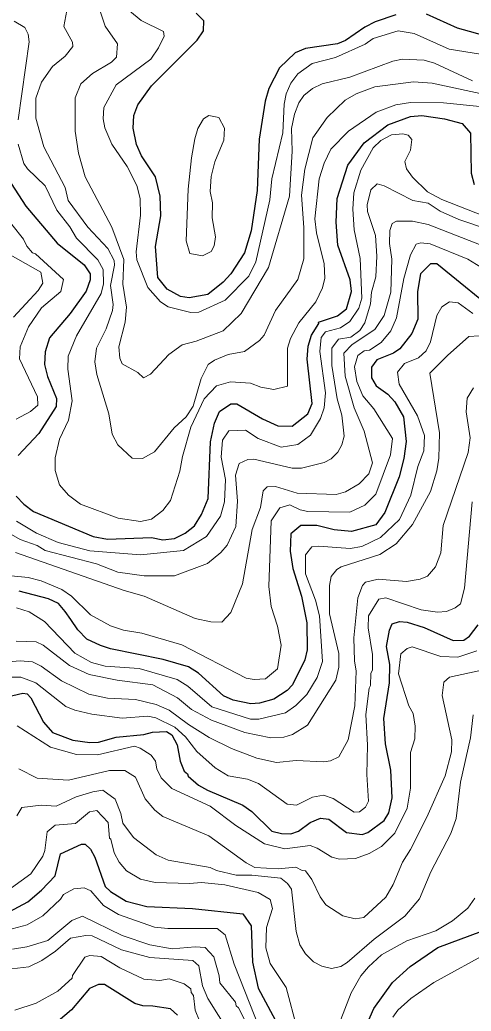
# Model space of a CAD drawing. Extents: x 673.3 to 698.5, y 6984.3 to 7012.3.
# Drawn here: x 679.596 to 680.361, y 6990.189 to 6991.869 of the extents above; entities that cross this region are included whole.
import ezdxf

# ---------------------------------------------------------------- set-up
doc = ezdxf.new("R2010")
doc.units = 0
doc.header["$LTSCALE"] = 0.032
doc.layers.add('1', color=7, linetype='Continuous', lineweight=25)
doc.layers.add('2', color=7, linetype='Continuous', lineweight=13)

msp = doc.modelspace()

# ---------------------------------------------------------------- linework, layer by layer
at = {"layer": '1'}
for points in [[(680.2336, 6991.8774), (680.1988, 6991.8658), (680.181, 6991.8568), (680.1486, 6991.8342), (680.1347, 6991.8287), (680.0805, 6991.8203), (680.063, 6991.8132), (680.0363, 6991.7876), (680.0185, 6991.753), (680.012, 6991.731), (680.0022, 6991.6671), (679.9988, 6991.5797), (679.9882, 6991.5113), (679.9769, 6991.4745), (679.9539, 6991.4388), (679.9408, 6991.4243), (679.9149, 6991.4034), (679.8835, 6991.3978), (679.8686, 6991.4001), (679.8458, 6991.4125), (679.8302, 6991.4322), (679.8263, 6991.4852), (679.8352, 6991.5368), (679.8343, 6991.5705), (679.8261, 6991.6028), (679.8024, 6991.6389), (679.794, 6991.6579), (679.7882, 6991.6857), (679.7895, 6991.7068), (679.7962, 6991.7253), (679.8194, 6991.7573), (679.8967, 6991.8348), (679.9074, 6991.8502), (679.9084, 6991.8676), (679.895, 6991.8806)], [(680.3933, 6991.8397), (680.338, 6991.855), (680.2858, 6991.8788)], [(679.7451, 6990.9892), (679.8196, 6990.992), (679.8389, 6990.988), (679.8584, 6990.9904), (679.8763, 6990.9993), (679.8923, 6991.0119), (679.9042, 6991.0309), (679.9157, 6991.0581), (679.9197, 6991.154), (679.9263, 6991.1856), (679.9345, 6991.2054), (679.9538, 6991.2182), (679.9641, 6991.2183), (680.0079, 6991.1928), (680.0334, 6991.1809), (680.0577, 6991.1803), (680.0846, 6991.2012), (680.0916, 6991.2188), (680.0836, 6991.2942), (680.0851, 6991.3159), (680.0906, 6991.335), (680.1034, 6991.3545), (680.1027, 6991.357), (680.135, 6991.3673), (680.1503, 6991.3791), (680.1584, 6991.409), (680.1561, 6991.4283), (680.1356, 6991.4875), (680.1324, 6991.5263), (680.1342, 6991.5662), (680.1521, 6991.6227), (680.1802, 6991.6604), (680.2202, 6991.6911), (680.2586, 6991.7055), (680.2776, 6991.707), (680.3161, 6991.7015), (680.3462, 6991.6933), (680.3602, 6991.6771), (680.3613, 6991.609), (680.3662, 6991.5899)], [(679.5818, 6991.5915), (679.6062, 6991.5536), (679.6598, 6991.4907), (679.7056, 6991.4537), (679.7154, 6991.4388), (679.7154, 6991.4285), (679.7089, 6991.4091), (679.6814, 6991.3712), (679.6468, 6991.33), (679.6393, 6991.3064), (679.6381, 6991.2849), (679.6433, 6991.2648), (679.6582, 6991.2274), (679.6581, 6991.2138), (679.6284, 6991.1682), (679.5936, 6991.1307)], [(680.4159, 6991.3639), (680.3031, 6991.4554), (680.2924, 6991.4554), (680.2756, 6991.4385), (680.2706, 6991.409), (680.2708, 6991.362), (680.261, 6991.3374), (680.2406, 6991.3118), (680.2296, 6991.3045), (680.2015, 6991.2928), (680.1926, 6991.2805), (680.1927, 6991.2624), (680.2004, 6991.2491), (680.2201, 6991.2349), (680.2317, 6991.222), (680.2465, 6991.1966), (680.2513, 6991.1546), (680.2473, 6991.1259), (680.2391, 6991.0949), (680.2153, 6991.0342), (680.1998, 6991.0136), (680.1587, 6991.0019), (680.1294, 6991.005), (680.0998, 6991.0124), (680.0725, 6991.0124)], [(679.5901, 6991.0621), (679.6028, 6991.0485), (679.6195, 6991.0357), (679.7206, 6990.9934), (679.7451, 6990.9892)], [(680.0725, 6991.0124), (680.0559, 6990.9983), (680.0543, 6990.9689), (680.0592, 6990.9396), (680.0738, 6990.8924), (680.0829, 6990.8474), (680.0835, 6990.8015), (680.0794, 6990.7848), (680.0585, 6990.7423), (680.0495, 6990.7325), (680.0267, 6990.7182), (680.0024, 6990.7112), (679.988, 6990.7103), (679.9577, 6990.7165), (679.9413, 6990.7238), (679.8989, 6990.7621), (679.8823, 6990.7729), (679.8395, 6990.7852), (679.75, 6990.8034), (679.7328, 6990.8088), (679.7098, 6990.8195), (679.6945, 6990.8354), (679.6828, 6990.8527), (679.6731, 6990.8665), (679.6618, 6990.8802), (679.645, 6990.8879), (679.5949, 6990.9008)], [(680.2228, 6990.7458), (680.2236, 6990.7767), (680.218, 6990.8071), (680.2229, 6990.835), (680.2272, 6990.8455), (680.2398, 6990.8495), (680.2529, 6990.8487), (680.2816, 6990.8392), (680.331, 6990.8171), (680.3488, 6990.8178), (680.3584, 6990.8248), (680.3734, 6990.8439)], [(679.5748, 6990.7218), (679.6014, 6990.7281), (679.6085, 6990.7271), (679.615, 6990.7201), (679.6366, 6990.6791), (679.6519, 6990.6614), (679.6859, 6990.6484), (679.7147, 6990.6444), (679.7298, 6990.6451), (679.7597, 6990.6533), (679.8063, 6990.6581), (679.8213, 6990.6622), (679.8449, 6990.663), (679.8542, 6990.6575), (679.8632, 6990.6405), (679.8682, 6990.613), (679.875, 6990.5957), (679.8806, 6990.5913), (679.8815, 6990.5875), (679.8989, 6990.5723), (679.9144, 6990.5636), (679.9741, 6990.5386), (679.9895, 6990.5274), (680.0233, 6990.4945), (680.0398, 6990.4904), (680.0554, 6990.49), (680.0688, 6990.4945), (680.0884, 6990.509), (680.106, 6990.5163), (680.12, 6990.5144), (680.1499, 6990.492), (680.1766, 6990.4888), (680.1862, 6990.4922), (680.2137, 6990.5124), (680.2219, 6990.5255), (680.2276, 6990.5506), (680.2253, 6990.5976), (680.2162, 6990.6421), (680.2131, 6990.6853), (680.2228, 6990.7458)], [(679.578, 6990.3577), (679.6099, 6990.3748), (679.6328, 6990.3944), (679.6561, 6990.4185), (679.6651, 6990.456), (679.7007, 6990.4724), (679.7069, 6990.4724), (679.7162, 6990.4635), (679.7234, 6990.45), (679.7409, 6990.4006), (679.7502, 6990.392), (679.7768, 6990.3758), (679.8118, 6990.3666), (679.8888, 6990.3633), (679.9742, 6990.3543), (679.9882, 6990.3337), (679.9906, 6990.2724), (680.0005, 6990.2281), (680.0375, 6990.159)], [(680.1692, 6990.1323), (680.1966, 6990.1936), (680.2282, 6990.2377), (680.2578, 6990.2647), (680.3048, 6990.2973), (680.3793, 6990.3249)], [(679.8634, 6990.1827), (679.8519, 6990.1931), (679.8216, 6990.198), (679.805, 6990.1981), (679.7915, 6990.2025), (679.7398, 6990.2346), (679.7296, 6990.2346), (679.7141, 6990.2275), (679.6838, 6990.1917), (679.6611, 6990.1721)]]:
    msp.add_lwpolyline(points, dxfattribs=at)
at = {"layer": '2'}
for points in [[(679.6778, 6991.8937), (679.6707, 6991.8577), (679.6857, 6991.8314), (679.686, 6991.8239), (679.6734, 6991.8076), (679.6519, 6991.7901), (679.6328, 6991.7635), (679.6234, 6991.7363), (679.6234, 6991.7023), (679.637, 6991.654), (679.673, 6991.5849), (679.678, 6991.5631), (679.7118, 6991.5175), (679.7452, 6991.4818), (679.7561, 6991.4611), (679.7568, 6991.4535), (679.7497, 6991.4191), (679.7545, 6991.3869), (679.7536, 6991.3764), (679.7429, 6991.3454), (679.726, 6991.313), (679.7236, 6991.2894), (679.7267, 6991.268), (679.747, 6991.2012), (679.7526, 6991.167), (679.7624, 6991.1488), (679.7869, 6991.1264), (679.8043, 6991.1258), (679.8245, 6991.137), (679.8578, 6991.1775), (679.878, 6991.1962), (679.8902, 6991.2146), (679.9038, 6991.2615), (679.9158, 6991.2851), (679.9262, 6991.2924), (679.9496, 6991.3022), (679.9773, 6991.3072), (680.0026, 6991.3256), (680.0106, 6991.3348), (680.0298, 6991.3764), (680.0674, 6991.4292), (680.0778, 6991.4641), (680.0778, 6991.5172), (680.0738, 6991.5722), (680.0795, 6991.6162), (680.093, 6991.669), (680.1175, 6991.7036), (680.1476, 6991.7327), (680.1666, 6991.7437), (680.1978, 6991.7555), (680.2636, 6991.764), (680.2955, 6991.7616), (680.4265, 6991.7333)], [(680.3636, 6991.7656), (680.2992, 6991.7956), (680.2819, 6991.8007), (680.2452, 6991.8023), (680.2287, 6991.7991), (680.1556, 6991.7721), (680.109, 6991.7606), (680.0923, 6991.7528), (680.0775, 6991.7409), (680.0691, 6991.7286), (680.0617, 6991.7094), (680.0567, 6991.6849), (680.0582, 6991.6465), (680.0533, 6991.5702), (680.0179, 6991.4492), (679.9717, 6991.3713), (679.9408, 6991.3421), (679.8952, 6991.3244), (679.8712, 6991.3183), (679.8486, 6991.302), (679.8178, 6991.2686), (679.806, 6991.2626), (679.7965, 6991.2713), (679.7698, 6991.2863), (679.7658, 6991.2957), (679.7643, 6991.3152), (679.7748, 6991.3569), (679.7772, 6991.3823), (679.7709, 6991.4214), (679.7724, 6991.4627), (679.7524, 6991.5175), (679.707, 6991.6033), (679.6959, 6991.6432), (679.6902, 6991.6807), (679.69, 6991.737), (679.6996, 6991.7609), (679.7195, 6991.7782), (679.7518, 6991.7973), (679.7602, 6991.8058), (679.7617, 6991.8286), (679.7411, 6991.8584), (679.7293, 6991.8938)], [(679.7824, 6991.8844), (679.8018, 6991.8678), (679.8399, 6991.8494), (679.8407, 6991.8415), (679.8312, 6991.8214), (679.8182, 6991.8026), (679.7593, 6991.7589), (679.7385, 6991.7207), (679.7374, 6991.7012), (679.7405, 6991.6862), (679.7521, 6991.6583), (679.7781, 6991.6207), (679.7944, 6991.5882), (679.8, 6991.5662), (679.801, 6991.5381), (679.7937, 6991.4758), (679.7945, 6991.4625), (679.8132, 6991.4156), (679.8349, 6991.3914), (679.8477, 6991.383), (679.8861, 6991.3732), (679.8999, 6991.3739), (679.9443, 6991.3941), (679.9847, 6991.4348), (679.9961, 6991.4589), (680.02, 6991.564), (680.0233, 6991.5999), (680.0419, 6991.6777), (680.0444, 6991.7263), (680.0478, 6991.7436), (680.0555, 6991.7618), (680.0676, 6991.7774), (680.0917, 6991.7951), (680.1313, 6991.8051), (680.1815, 6991.8277), (680.1954, 6991.8374), (680.2376, 6991.8502), (680.2649, 6991.8461), (680.3241, 6991.8192), (680.3774, 6991.8111)], [(679.5933, 6991.6995), (679.6119, 6991.8319), (679.6102, 6991.8449), (679.6045, 6991.856), (679.5865, 6991.8667)], [(680.3758, 6991.7224), (680.3143, 6991.7283), (680.2587, 6991.7289), (680.2334, 6991.7249), (680.2002, 6991.7124), (680.1532, 6991.6806), (680.1234, 6991.6497), (680.1121, 6991.6264), (680.1039, 6991.5999), (680.0966, 6991.5318), (680.099, 6991.508), (680.1121, 6991.4556), (680.1135, 6991.4311), (680.1093, 6991.4149), (680.0982, 6991.3914), (680.0691, 6991.3555), (680.055, 6991.3292), (680.0502, 6991.3129), (680.05, 6991.2486), (680.0271, 6991.2429), (680.0047, 6991.2467), (679.9871, 6991.2535), (679.9532, 6991.2559), (679.9294, 6991.2488), (679.9088, 6991.2269), (679.8862, 6991.1787), (679.8718, 6991.1291), (679.8676, 6991.1043), (679.8517, 6991.0545), (679.8389, 6991.0374), (679.8194, 6991.0229), (679.8006, 6991.019), (679.763, 6991.0246), (679.699, 6991.0484), (679.6787, 6991.0639), (679.6634, 6991.0809), (679.656, 6991.1054), (679.6563, 6991.1268), (679.6635, 6991.1588), (679.6787, 6991.1908), (679.6852, 6991.2234), (679.6775, 6991.2774), (679.6782, 6991.2992), (679.6923, 6991.3334), (679.7339, 6991.4051), (679.7382, 6991.422), (679.7374, 6991.4459), (679.7286, 6991.4625), (679.6922, 6991.4989), (679.681, 6991.5184), (679.659, 6991.5466), (679.6393, 6991.5876), (679.609, 6991.6164), (679.6031, 6991.6258), (679.5933, 6991.6582)], [(680.089, 6991.1653), (680.1062, 6991.1938), (680.1122, 6991.2118), (680.1144, 6991.237), (680.1047, 6991.3069), (680.1072, 6991.3306), (680.1146, 6991.3405), (680.1399, 6991.3469), (680.1555, 6991.3581), (680.1709, 6991.3803), (680.1763, 6991.3973), (680.1731, 6991.4647), (680.1633, 6991.5132), (680.1609, 6991.548), (680.1624, 6991.5758), (680.1741, 6991.6145), (680.1952, 6991.652), (680.2084, 6991.6648), (680.2266, 6991.6744), (680.2455, 6991.676), (680.2545, 6991.6736), (680.261, 6991.6664), (680.2587, 6991.648), (680.2489, 6991.6292), (680.2516, 6991.6167), (680.2622, 6991.6024), (680.2876, 6991.5774), (680.3118, 6991.5644), (680.3822, 6991.5372)], [(680.4362, 6991.4983), (680.3403, 6991.5306), (680.3091, 6991.5446), (680.2886, 6991.5587), (680.2625, 6991.5627), (680.2141, 6991.588), (680.2022, 6991.5913), (680.1915, 6991.5808), (680.1853, 6991.5554), (680.1854, 6991.5443), (680.1991, 6991.5035), (680.2016, 6991.4686), (680.1999, 6991.4334), (680.1927, 6991.4077), (680.191, 6991.3879), (680.1813, 6991.3555), (680.1726, 6991.3428), (680.1576, 6991.3313), (680.1366, 6991.3281), (680.125, 6991.3126), (680.1254, 6991.2832), (680.1343, 6991.2269), (680.142, 6991.1991), (680.1463, 6991.1638), (680.1424, 6991.1491), (680.1353, 6991.1363), (680.1239, 6991.1253), (680.1123, 6991.1189), (680.074, 6991.1094), (680.0577, 6991.1094), (679.9929, 6991.1247), (679.9828, 6991.124), (679.968, 6991.1174), (679.9621, 6991.0977), (679.9655, 6991.0532), (679.9622, 6991.0105), (679.9475, 6990.979), (679.9372, 6990.9664), (679.9144, 6990.9478), (679.8582, 6990.9271), (679.8073, 6990.9269), (679.7623, 6990.9334), (679.7263, 6990.9474), (679.6392, 6990.97), (679.6255, 6990.9783), (679.5971, 6990.9886), (679.5661, 6991.006)], [(679.5828, 6991.5225), (679.6026, 6991.4975), (679.6082, 6991.4853), (679.6176, 6991.4744), (679.6231, 6991.4728), (679.6704, 6991.4293), (679.6657, 6991.4086), (679.6331, 6991.3811), (679.6108, 6991.3489), (679.5966, 6991.3148), (679.5958, 6991.2948), (679.6263, 6991.2304), (679.6266, 6991.2163), (679.6145, 6991.2055), (679.59, 6991.1923)], [(680.214, 6991.3683), (680.2252, 6991.4074), (680.2269, 6991.4636), (680.2231, 6991.4899), (680.2234, 6991.5122), (680.2274, 6991.5242), (680.235, 6991.5279), (680.262, 6991.528), (680.2884, 6991.5222), (680.4376, 6991.4641)], [(680.3925, 6991.4412), (680.3558, 6991.4634), (680.2919, 6991.4893), (680.2758, 6991.4912), (680.2681, 6991.4891), (680.2586, 6991.4709), (680.2473, 6991.4305), (680.235, 6991.3641), (680.2252, 6991.3423), (680.2087, 6991.3224), (680.1892, 6991.3091), (680.1799, 6991.308), (680.1695, 6991.3001), (680.1635, 6991.281), (680.1678, 6991.2564), (680.178, 6991.2322), (680.1966, 6991.21), (680.2283, 6991.1596), (680.2244, 6991.1321), (680.1999, 6991.0654), (680.1813, 6991.0467), (680.1558, 6991.035), (680.0847, 6991.0359), (680.0715, 6991.0387), (680.054, 6991.0474), (680.0369, 6991.0422), (680.0225, 6991.0202), (680.0184, 6990.9087), (680.0224, 6990.8752), (680.0331, 6990.8419), (680.0395, 6990.8093), (680.0331, 6990.7695), (680.0125, 6990.7523), (679.9936, 6990.751), (679.9799, 6990.7535), (679.8708, 6990.8102), (679.8031, 6990.83), (679.7721, 6990.8349), (679.7499, 6990.842), (679.716, 6990.8606), (679.6836, 6990.8926), (679.6673, 6990.904), (679.6326, 6990.9186), (679.6102, 6990.9243), (679.5816, 6990.9269)], [(679.5853, 6991.3653), (679.6273, 6991.4104), (679.6353, 6991.4231), (679.6316, 6991.4413), (679.5625, 6991.4807)], [(680.3116, 6991.3827), (680.3247, 6991.391), (680.3392, 6991.3894), (680.3642, 6991.3717)], [(679.5891, 6990.9667), (679.7731, 6990.902), (679.8069, 6990.8925), (679.8937, 6990.8548), (679.9203, 6990.8488), (679.9388, 6990.8482), (679.9538, 6990.8647), (679.9736, 6990.9132), (679.9899, 6991.0054), (680.0045, 6991.0426), (680.0086, 6991.0709), (680.0155, 6991.0775), (680.0295, 6991.0783), (680.0666, 6991.0668), (680.1327, 6991.0646), (680.1482, 6991.0693), (680.1715, 6991.0829), (680.1877, 6991.0997), (680.1941, 6991.1185), (680.1801, 6991.1718), (680.163, 6991.2119), (680.1479, 6991.2654), (680.1455, 6991.3042), (680.1597, 6991.319), (680.1981, 6991.3445), (680.214, 6991.3683)], [(679.5908, 6990.8725), (679.6119, 6990.8658), (679.6383, 6990.8493), (679.6893, 6990.7958), (679.7177, 6990.7801), (679.7411, 6990.7741), (679.7988, 6990.7697), (679.8631, 6990.7511), (679.8813, 6990.7397), (679.9217, 6990.7052), (679.9872, 6990.6843), (680.0014, 6990.6843), (680.0466, 6990.695), (680.0643, 6990.7074), (680.0829, 6990.726), (680.1005, 6990.7548), (680.1095, 6990.7819), (680.1045, 6990.8591), (680.0977, 6990.8858), (680.0803, 6990.9302), (680.0803, 6990.9627), (680.0914, 6990.9759), (680.103, 6990.9773), (680.1562, 6990.9734), (680.176, 6990.9765), (680.2078, 6990.9917), (680.24, 6991.0224), (680.2592, 6991.0639), (680.2709, 6991.1123), (680.2814, 6991.1386), (680.2822, 6991.1647), (680.2706, 6991.1979), (680.2393, 6991.252), (680.2367, 6991.2722), (680.2486, 6991.2866), (680.2722, 6991.2965), (680.2849, 6991.3081), (680.2922, 6991.3236), (680.3032, 6991.3678), (680.3116, 6991.3827)], [(679.59, 6990.8161), (679.6239, 6990.8153), (679.6357, 6990.8096), (679.6806, 6990.7749), (679.7137, 6990.7598), (679.7613, 6990.7501), (679.8218, 6990.742), (679.8634, 6990.7202), (679.8874, 6990.7007), (679.9212, 6990.6823), (679.9776, 6990.6613), (680.0215, 6990.6526), (680.0438, 6990.6533), (680.0584, 6990.6578), (680.0839, 6990.6741), (680.1317, 6990.7499), (680.1372, 6990.7719), (680.1372, 6990.7955), (680.121, 6990.8628), (680.121, 6990.9108), (680.1241, 6990.9258), (680.1334, 6990.9376), (680.141, 6990.942), (680.2067, 6990.9633), (680.2344, 6990.981), (680.2622, 6991.0138), (680.2925, 6991.0696), (680.3034, 6991.1047), (680.3066, 6991.1266), (680.3075, 6991.1691), (680.2912, 6991.2702), (680.3211, 6991.3005), (680.3575, 6991.3324), (680.3751, 6991.3335)], [(679.5639, 6990.7803), (679.597, 6990.7827), (679.6179, 6990.7812), (679.6324, 6990.7737), (679.6671, 6990.749), (679.7132, 6990.7262), (679.7447, 6990.7194), (679.7923, 6990.7175), (679.8273, 6990.709), (679.8493, 6990.6995), (679.8822, 6990.6751), (679.9174, 6990.6532), (679.9553, 6990.6345), (679.9983, 6990.6179), (680.0314, 6990.6109), (680.0645, 6990.6141), (680.1118, 6990.6118), (680.1232, 6990.6135), (680.1369, 6990.62), (680.1531, 6990.6489), (680.1641, 6990.7064), (680.1666, 6990.7652), (680.1635, 6990.7831), (680.1626, 6990.8216), (680.1691, 6990.8897), (680.177, 6990.9104), (680.1823, 6990.9164), (680.2038, 6990.9211), (680.2519, 6990.9172), (680.2752, 6990.9215), (680.2876, 6990.9266), (680.3011, 6990.9424), (680.3099, 6990.9661), (680.3141, 6991.0122), (680.3561, 6991.1359), (680.3595, 6991.1609), (680.3531, 6991.2048), (680.3546, 6991.2279), (680.3653, 6991.2457)], [(679.5906, 6991.0193), (679.6245, 6990.9992), (679.6611, 6990.9833), (679.7151, 6990.9693), (679.8011, 6990.9628), (679.8739, 6990.9701), (679.9125, 6990.9938), (679.9362, 6991.0282), (679.9434, 6991.0524), (679.945, 6991.0901), (679.9376, 6991.1283), (679.9396, 6991.157), (679.9506, 6991.1726), (679.9786, 6991.1737), (680.0004, 6991.1599), (680.0395, 6991.1452), (680.0674, 6991.1494), (680.089, 6991.1653)], [(680.1886, 6990.7366), (680.191, 6990.741), (680.1911, 6990.7614), (680.1942, 6990.7674), (680.1943, 6990.7934), (680.187, 6990.8387), (680.1872, 6990.8592), (680.2046, 6990.8876), (680.2168, 6990.8894), (680.2767, 6990.8692), (680.3043, 6990.8651), (680.3198, 6990.8667), (680.3345, 6990.8725), (680.3434, 6990.8793), (680.3499, 6990.906), (680.3628, 6991.0521)], [(680.3709, 6990.8001), (680.339, 6990.7892), (680.3099, 6990.79), (680.2613, 6990.8064), (680.2528, 6990.8038), (680.2423, 6990.7945), (680.2383, 6990.7608), (680.2558, 6990.7065), (680.2628, 6990.6934), (680.2667, 6990.6723), (680.2658, 6990.651), (680.2585, 6990.6278), (680.2586, 6990.5669), (680.2531, 6990.5333), (680.2319, 6990.4907), (680.2095, 6990.4682), (680.1883, 6990.4564), (680.1655, 6990.4482), (680.1383, 6990.4468), (680.1251, 6990.45), (680.1004, 6990.4656), (680.0884, 6990.47), (680.0454, 6990.4644), (680.0108, 6990.473), (679.9624, 6990.5039), (679.919, 6990.5368), (679.8541, 6990.5668), (679.836, 6990.5849), (679.8286, 6990.5998), (679.8262, 6990.6128), (679.8188, 6990.6231), (679.8004, 6990.6352), (679.7904, 6990.6385), (679.7278, 6990.6234), (679.6924, 6990.624), (679.648, 6990.6364), (679.5917, 6990.6728)], [(680.034, 6990.4302), (680.0642, 6990.4334), (680.0749, 6990.4277), (680.0806, 6990.4273), (680.0915, 6990.4125), (680.1055, 6990.3829), (680.1148, 6990.3694), (680.144, 6990.3506), (680.1647, 6990.3455), (680.1796, 6990.348), (680.217, 6990.3823), (680.2293, 6990.4037), (680.245, 6990.4419), (680.2584, 6990.4631), (680.2861, 6990.5179), (680.3172, 6990.5881), (680.3278, 6990.6286), (680.3287, 6990.6488), (680.3124, 6990.7243), (680.3149, 6990.7468), (680.3249, 6990.755), (680.3796, 6990.7672)], [(679.5789, 6990.7551), (679.5981, 6990.755), (679.6234, 6990.7458), (679.6742, 6990.7057), (679.6897, 6990.6993), (679.7181, 6990.6924), (679.7699, 6990.6859), (679.8134, 6990.689), (679.827, 6990.6866), (679.8592, 6990.6706), (679.877, 6990.654), (679.8965, 6990.6293), (679.9275, 6990.6017), (679.9494, 6990.5881), (679.9825, 6990.5824), (680.0007, 6990.5749), (680.0493, 6990.5401), (680.0653, 6990.5384), (680.0926, 6990.5518), (680.1112, 6990.5555), (680.1275, 6990.5498), (680.1628, 6990.5265), (680.1719, 6990.5271), (680.1825, 6990.5349), (680.1876, 6990.545), (680.1845, 6990.5904), (680.1854, 6990.6401), (680.1828, 6990.6917), (680.1886, 6990.7366)], [(680.3645, 6990.6913), (680.3603, 6990.6526), (680.3433, 6990.5773), (680.3357, 6990.5155), (680.3269, 6990.4902), (680.2929, 6990.4255), (680.274, 6990.3796), (680.2489, 6990.3502), (680.1967, 6990.3111), (680.1514, 6990.2717), (680.1403, 6990.2647), (680.1245, 6990.2616), (680.1085, 6990.2657), (680.0941, 6990.2728), (680.0804, 6990.2865), (680.071, 6990.3014), (680.0647, 6990.3245), (680.0566, 6990.3959), (680.0503, 6990.4055), (680.039, 6990.4144), (679.9896, 6990.4195)], [(679.5947, 6990.5997), (679.6256, 6990.5841), (679.6785, 6990.5808), (679.7483, 6990.5971), (679.7745, 6990.5969), (679.7926, 6990.5855), (679.8086, 6990.5491), (679.8251, 6990.5298), (679.8387, 6990.5192), (679.9169, 6990.4866), (679.98, 6990.4405), (679.9944, 6990.4328), (680.034, 6990.4302)], [(679.9896, 6990.4195), (679.9628, 6990.4196), (679.9294, 6990.4275), (679.919, 6990.4325), (679.8479, 6990.4454), (679.8273, 6990.454), (679.7891, 6990.4836), (679.7708, 6990.5079), (679.7677, 6990.524), (679.7579, 6990.5487), (679.7372, 6990.5635), (679.7201, 6990.5612), (679.6917, 6990.5527), (679.6578, 6990.5368), (679.6327, 6990.5385), (679.5999, 6990.5343), (679.591, 6990.5203)], [(679.5822, 6990.3985), (679.615, 6990.4217), (679.6352, 6990.4519), (679.6389, 6990.4617), (679.6426, 6990.4932), (679.6562, 6990.5042), (679.6909, 6990.5075), (679.7144, 6990.5268), (679.7267, 6990.5293), (679.7462, 6990.5091), (679.7481, 6990.4825), (679.7505, 6990.4809), (679.7563, 6990.4576), (679.7649, 6990.4418), (679.7771, 6990.427), (679.8007, 6990.4129), (679.8255, 6990.4072), (679.884, 6990.4057), (679.904, 6990.4074), (679.9437, 6990.4032), (680.0004, 6990.3902), (680.0207, 6990.3787), (680.0248, 6990.363), (680.0143, 6990.3311), (680.0135, 6990.2963), (680.0204, 6990.2703), (680.0479, 6990.2293), (680.0666, 6990.1595)], [(680.153, 6990.0656), (680.1209, 6990.0589), (680.087, 6990.0671), (680.0698, 6990.0754), (680.0462, 6990.0937), (680.0232, 6990.1212), (680.0032, 6990.1585), (679.9596, 6990.2688), (679.9445, 6990.3188), (679.931, 6990.3291), (679.8473, 6990.3292), (679.8248, 6990.3315), (679.7633, 6990.3532), (679.738, 6990.3684), (679.7169, 6990.3934), (679.7056, 6990.3983), (679.6877, 6990.3963), (679.6702, 6990.3871), (679.6651, 6990.3791), (679.6354, 6990.351), (679.6089, 6990.3355), (679.575, 6990.3266)], [(680.1296, 6990.1472), (680.1578, 6990.2206), (680.1746, 6990.2491), (680.1875, 6990.2646), (680.2092, 6990.2845), (680.2524, 6990.3085), (680.3013, 6990.3256), (680.3299, 6990.3421), (680.3559, 6990.3638), (680.3676, 6990.381)], [(679.5841, 6990.2945), (679.6082, 6990.2982), (679.6437, 6990.309), (679.6842, 6990.3428), (679.7023, 6990.3504), (679.7698, 6990.3175), (679.8166, 6990.3018), (679.8545, 6990.295), (679.8933, 6990.2982), (679.9106, 6990.2973), (679.9253, 6990.2815), (679.9344, 6990.2493), (679.9353, 6990.2374), (679.962, 6990.2045), (679.9631, 6990.1981), (679.9672, 6990.1951), (679.985, 6990.1595)], [(679.9509, 6990.153), (679.9148, 6990.2105), (679.9061, 6990.2321), (679.8995, 6990.2659), (679.8894, 6990.2753), (679.8164, 6990.2803), (679.7686, 6990.2934), (679.719, 6990.3168), (679.7084, 6990.3177), (679.6822, 6990.3128), (679.6566, 6990.2907), (679.6338, 6990.2752), (679.6118, 6990.2642), (679.5828, 6990.2608)], [(679.5878, 6990.191), (679.6238, 6990.2028), (679.6606, 6990.2231), (679.685, 6990.2452), (679.6855, 6990.2497), (679.7064, 6990.2809), (679.7152, 6990.2836), (679.7341, 6990.282), (679.7657, 6990.2625), (679.8064, 6990.2437), (679.8337, 6990.2412), (679.8496, 6990.2443), (679.875, 6990.2354), (679.8864, 6990.227), (679.8865, 6990.2211), (679.8905, 6990.2159), (679.8937, 6990.191), (679.901, 6990.1731), (679.9477, 6990.096), (679.9736, 6990.0635), (679.9753, 6990.0563), (680.0037, 6990.0055), (680.0977, 6989.9068), (680.1339, 6989.8611)], [(680.3968, 6990.292), (680.2979, 6990.2376), (680.2589, 6990.2106), (680.2371, 6990.1912), (680.2284, 6990.1792)]]:
    msp.add_lwpolyline(points, dxfattribs=at)
msp.add_lwpolyline([(679.923, 6991.559), (679.9191, 6991.5782), (679.9205, 6991.6035), (679.9271, 6991.6287), (679.9419, 6991.665), (679.9435, 6991.6857), (679.9336, 6991.7037), (679.9168, 6991.7071), (679.9079, 6991.7014), (679.8983, 6991.6852), (679.8929, 6991.6677), (679.8872, 6991.6354), (679.8816, 6991.5819), (679.8784, 6991.4947), (679.8843, 6991.4733), (679.9059, 6991.4693), (679.9206, 6991.4767), (679.9255, 6991.4863), (679.9279, 6991.5012), (679.9223, 6991.5338)], close=True, dxfattribs=at)

doc.saveas('drawing.dxf')
